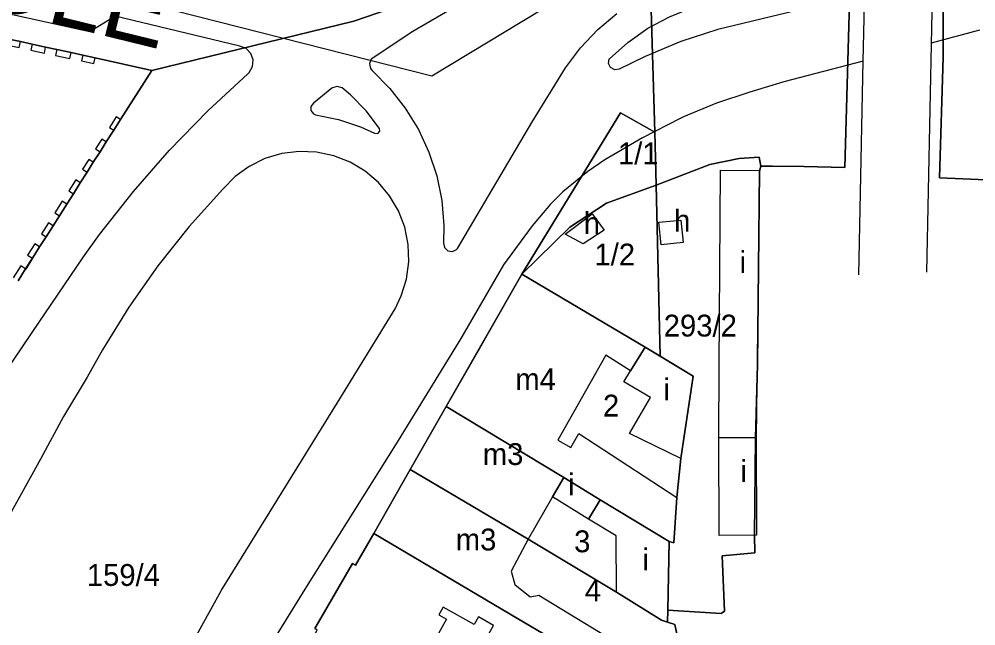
# Model space of a CAD drawing. Extents: x -304109 to -273954, y 21500 to 39796.
# Drawn here: x -292976.7 to -292845.4, y 31365.5 to 31448.9 of the extents above; entities that cross this region are included whole.
import ezdxf

# ---------------------------------------------------------------- set-up
doc = ezdxf.new("R2010")
doc.units = 0
for name, color, linetype in [('Budynki', 7, 'Continuous'), ('Budynki - opisy', 7, 'Continuous'), ('Działki', 7, 'Continuous'), ('Działki - numery', 7, 'Continuous'), ('krawedzie_ulic', 7, 'Continuous'), ('Lin_granica_planu', 7, 'Continuous'), ('nazwy_ulic', 7, 'Continuous')]:
    doc.layers.add(name, color=color, linetype=linetype)

msp = doc.modelspace()

# ---------------------------------------------------------------- linework, layer by layer
at = {"layer": 'Budynki'}
for points in [[(-292981.87, 31446.07), (-292980.59, 31445.8), (-292980.41, 31446.64), (-292978.3, 31446.18), (-292978.48, 31445.35), (-292976.64, 31444.96), (-292976.47, 31445.78), (-292974.88, 31445.44), (-292975.05, 31444.62), (-292973.2, 31444.22), (-292973.03, 31445.03), (-292971.5, 31444.7), (-292971.67, 31443.9), (-292969.69, 31443.48), (-292969.53, 31444.27), (-292967.91, 31443.92), (-292968.08, 31443.13), (-292966.39, 31442.77), (-292966.21, 31443.55)], [(-292966.21, 31443.55), (-292958.47, 31441.84), (-292962.75, 31435.09), (-292963.35, 31435.47), (-292964.28, 31434.01), (-292963.68, 31433.63), (-292964.7, 31432.02), (-292965.3, 31432.4), (-292966.16, 31431.06), (-292965.55, 31430.67), (-292966.48, 31429.21), (-292967.09, 31429.59), (-292967.95, 31428.26), (-292967.33, 31427.87), (-292968.27, 31426.39), (-292968.89, 31426.78), (-292969.83, 31425.3), (-292969.21, 31424.9), (-292970.13, 31423.46), (-292970.75, 31423.86), (-292971.77, 31422.27), (-292971.14, 31421.87), (-292972.01, 31420.49), (-292972.64, 31420.9), (-292973.6, 31419.4), (-292972.96, 31418.99), (-292973.85, 31417.58), (-292974.49, 31417.99), (-292975.49, 31416.44), (-292974.84, 31416.03), (-292975.743, 31414.516), (-292976.42, 31414.98), (-292977.46, 31413.35)], [(-292936.09, 31365.18), (-292930.9, 31374.1), (-292930.5, 31373.87), (-292927.97, 31378.24), (-292908.26, 31366.54), (-292892.2, 31357.1)], [(-292913.54, 31362.07), (-292911.56, 31365.6), (-292913.64, 31366.77), (-292914.23, 31365.72), (-292918.47, 31368.09), (-292919.06, 31367.04), (-292918.03, 31366.46), (-292923.2, 31357.21)]]:
    msp.add_lwpolyline(points, dxfattribs=at)
for points in [[(-292880.622, 31391.378), (-292880.594, 31401.206), (-292880.387, 31428.126), (-292875.038, 31428.092), (-292875.506, 31391.397)], [(-292901.74, 31419.34), (-292898.03, 31422.15), (-292896.36, 31419.89), (-292899.25, 31418.02)], [(-292885.51, 31418.21), (-292888.54, 31417.86), (-292888.87, 31421.01), (-292885.85, 31421.26)], [(-292918.04, 31395.65), (-292907.67, 31413.83), (-292890.76, 31403.83), (-292892.76, 31400.56), (-292896.16, 31402.73), (-292902.75, 31391.03), (-292900.95, 31390.02), (-292899.849, 31391.97), (-292886.39, 31383.16), (-292886.82, 31376.94), (-292887.45, 31377.11), (-292896.93, 31382.83), (-292901.91, 31385.93)], [(-292890.76, 31403.83), (-292884.174, 31399.817), (-292885.83, 31388.52), (-292892.89, 31391.97), (-292890, 31396.92), (-292893.67, 31399.04), (-292892.756, 31400.562)], [(-292901.91, 31385.93), (-292903.446, 31383.248), (-292906.78, 31377.43), (-292922.98, 31387.01), (-292918.04, 31395.65)], [(-292880.622, 31391.378), (-292875.506, 31391.397), (-292875.459, 31377.987), (-292880.571, 31377.942)], [(-292922.98, 31387.01), (-292906.78, 31377.43), (-292909.155, 31373.057), (-292908.64, 31371.21), (-292906.53, 31369.53), (-292905.36, 31369.76), (-292893.99, 31362.86), (-292893.6, 31362.89), (-292890.62, 31361.05), (-292890.52, 31359.94), (-292892.2, 31357.1), (-292908.26, 31366.54), (-292927.97, 31378.24)], [(-292896.93, 31382.83), (-292898.51, 31380.19), (-292903.446, 31383.248), (-292901.91, 31385.93)], [(-292887.45, 31377.11), (-292887.66, 31366.03), (-292888.5, 31366.31), (-292894.68, 31370.15), (-292894.74, 31377.92), (-292898.51, 31380.19), (-292896.93, 31382.83)]]:
    msp.add_lwpolyline(points, close=True, dxfattribs=at)
at = {"layer": 'Działki'}
for points in [[(-292838.63, 31426.59), (-292850.33, 31427.09), (-292849.86, 31443.65), (-292849.89, 31457), (-292849.07, 31470.29), (-292848.72, 31483.6), (-292848.07, 31496.86), (-292835.61, 31500.99)], [(-292869.17, 31278.18), (-292872.17, 31293.31), (-292878.21, 31325.42), (-292883.8, 31352.14), (-292886.66, 31365.71), (-292887.66, 31366.03), (-292887.63, 31367.68), (-292880.3, 31367.26), (-292879.84, 31367.54), (-292880.19, 31375.14), (-292875.7, 31375.56), (-292875.75, 31377.96), (-292875.58, 31391.34), (-292875.32, 31401.42), (-292875.06, 31428.01), (-292874.88, 31428.68), (-292873.25, 31428.67), (-292868.96, 31428.64), (-292863.35, 31428.49), (-292861.57, 31491.81)], [(-292880.9, 31465.72), (-292930.71, 31448.59), (-292958.47, 31441.84), (-292966.21, 31443.55), (-292967.91, 31443.92), (-292969.53, 31444.27), (-292971.5, 31444.7), (-292973.03, 31445.03), (-292974.88, 31445.44), (-292976.47, 31445.78), (-292978.3, 31446.18), (-292980.41, 31446.64), (-292981.69, 31446.92), (-292983.28, 31447.27), (-292985.07, 31447.66), (-292986.58, 31447.99), (-292988.42, 31448.39), (-292989.99, 31448.73), (-292991.82, 31449.13)], [(-292976.8, 31412.93), (-292975.77, 31414.57), (-292974.84, 31416.03), (-292973.85, 31417.58), (-292972.96, 31418.99), (-292972.01, 31420.49), (-292971.14, 31421.87), (-292970.13, 31423.46), (-292969.21, 31424.9), (-292968.27, 31426.39), (-292967.33, 31427.87), (-292966.48, 31429.21), (-292965.55, 31430.67), (-292964.7, 31432.02), (-292963.68, 31433.63), (-292962.75, 31435.09), (-292958.47, 31441.84), (-292930.71, 31448.59), (-292880.9, 31465.72)], [(-292890.13, 31457.85), (-292889.41, 31433.36), (-292894.11, 31436.01), (-292907.67, 31413.83), (-292912.49, 31405.4), (-292913.31, 31403.96), (-292918.04, 31395.65), (-292922.98, 31387.01), (-292927.97, 31378.24), (-292930.5, 31373.87), (-292930.9, 31374.1), (-292936.09, 31365.18)], [(-292849.89, 31457), (-292849.86, 31443.65), (-292850.33, 31427.09), (-292838.63, 31426.59)], [(-292998.38, 31450.58), (-292996.72, 31450.21), (-292995.11, 31449.85), (-292993.35, 31449.47), (-292991.82, 31449.13), (-292989.99, 31448.73), (-292988.42, 31448.39), (-292986.58, 31447.99), (-292985.07, 31447.66), (-292983.28, 31447.27), (-292981.69, 31446.92), (-292980.41, 31446.64), (-292978.3, 31446.18), (-292976.47, 31445.78), (-292974.88, 31445.44), (-292973.03, 31445.03), (-292971.5, 31444.7), (-292969.53, 31444.27), (-292967.91, 31443.92), (-292966.21, 31443.55), (-292958.47, 31441.84)], [(-292958.47, 31441.84), (-292962.75, 31435.09), (-292963.68, 31433.63), (-292964.7, 31432.02), (-292965.55, 31430.67), (-292966.48, 31429.21), (-292967.33, 31427.87), (-292968.27, 31426.39), (-292969.21, 31424.9), (-292970.13, 31423.46), (-292971.14, 31421.87), (-292972.01, 31420.49), (-292972.96, 31418.99), (-292973.85, 31417.58), (-292974.84, 31416.03), (-292975.77, 31414.57), (-292976.8, 31412.93)]]:
    msp.add_lwpolyline(points, dxfattribs=at)
for points in [[(-292889.24, 31426.08), (-292889.41, 31433.36), (-292890.13, 31457.85), (-292880.9, 31465.72), (-292876.46, 31469.5), (-292875.2, 31486.71), (-292861.57, 31491.81), (-292863.35, 31428.49), (-292868.96, 31428.64), (-292873.25, 31428.67), (-292874.88, 31428.68), (-292875.08, 31429.92), (-292877.85, 31429.74), (-292881.86, 31428.89)], [(-292907.67, 31413.83), (-292894.11, 31436.01), (-292889.41, 31433.36), (-292889.24, 31426.08), (-292896.06, 31423.61), (-292901.08, 31420.29)], [(-292889.24, 31426.08), (-292881.86, 31428.89), (-292877.85, 31429.74), (-292875.08, 31429.92), (-292874.88, 31428.68), (-292875.06, 31428.01), (-292875.32, 31401.42), (-292875.58, 31391.34), (-292875.75, 31377.96), (-292875.7, 31375.56), (-292880.19, 31375.14), (-292879.84, 31367.54), (-292880.3, 31367.26), (-292887.63, 31367.68), (-292887.45, 31377.11), (-292886.82, 31376.94), (-292886.39, 31383.16), (-292885.83, 31388.52), (-292884.17, 31399.82), (-292888.69, 31402.6)], [(-292907.67, 31413.83), (-292901.08, 31420.29), (-292896.06, 31423.61), (-292889.24, 31426.08), (-292888.69, 31402.6), (-292890.76, 31403.83)], [(-292907.67, 31413.83), (-292890.76, 31403.83), (-292888.69, 31402.6), (-292884.17, 31399.82), (-292885.83, 31388.52), (-292886.39, 31383.16), (-292886.82, 31376.94), (-292887.45, 31377.11), (-292896.93, 31382.83), (-292901.91, 31385.93), (-292918.04, 31395.65), (-292913.31, 31403.96), (-292912.49, 31405.4)], [(-292918.04, 31395.65), (-292901.91, 31385.93), (-292896.93, 31382.83), (-292887.45, 31377.11), (-292887.63, 31367.68), (-292887.66, 31366.03), (-292888.5, 31366.31), (-292894.68, 31370.15), (-292906.78, 31377.43), (-292922.98, 31387.01)], [(-292887.66, 31366.03), (-292886.66, 31365.71), (-292883.8, 31352.14), (-292886.76, 31353.95), (-292890.91, 31356.17), (-292892.2, 31357.1), (-292908.26, 31366.54), (-292927.97, 31378.24), (-292922.98, 31387.01), (-292906.78, 31377.43), (-292894.68, 31370.15), (-292888.5, 31366.31)], [(-292883.8, 31352.14), (-292878.21, 31325.42), (-292891.69, 31333.05), (-292893.39, 31334.14), (-292903.99, 31340.63), (-292905.08, 31341.27), (-292907.9, 31342.93), (-292912.15, 31345.43), (-292938.2, 31360.73), (-292935.74, 31364.97), (-292936.09, 31365.18), (-292930.9, 31374.1), (-292930.5, 31373.87), (-292927.97, 31378.24), (-292908.26, 31366.54), (-292892.2, 31357.1), (-292890.91, 31356.17), (-292886.76, 31353.95)]]:
    msp.add_lwpolyline(points, close=True, dxfattribs=at)
at = {"layer": 'krawedzie_ulic'}
for points in [[(-292860.81, 31443.117), (-292860.52, 31456.946), (-292860.409, 31460.676)], [(-292852.087, 31414.122), (-292851.189, 31458.844)], [(-292860.617, 31452.333), (-292880.758, 31447.464), (-292885.829, 31445.787), (-292890.76, 31443.735), (-292894.293, 31441.988), (-292894.926, 31441.907), (-292895.488, 31442.209), (-292895.769, 31442.783), (-292895.663, 31443.412), (-292895.661, 31443.416), (-292893.139, 31445.67), (-292890.369, 31447.611), (-292887.389, 31449.212), (-292884.627, 31450.321), (-292873.633, 31453.17), (-292860.53, 31456.482)], [(-292982.492, 31394.587), (-292974.871, 31405.82), (-292967.829, 31416.242), (-292965.627, 31419.292), (-292960.982, 31425.213), (-292956.03, 31430.879), (-292950.783, 31436.274), (-292945.257, 31441.382), (-292945.072, 31441.566), (-292944.615, 31442.373), (-292944.536, 31443.298), (-292944.849, 31444.172), (-292945.497, 31444.836), (-292946.363, 31445.17), (-292963.467, 31449.301), (-292966.954, 31447.119), (-292968.032, 31447.359), (-292987.999, 31451.811)], [(-292916.73, 31450.593), (-292922.634, 31447.158), (-292928.326, 31443.383), (-292928.328, 31443.382), (-292928.585, 31442.767), (-292928.453, 31442.113), (-292928.211, 31441.808), (-292925.787, 31439.366), (-292923.662, 31436.659), (-292921.865, 31433.724), (-292920.421, 31430.601), (-292919.349, 31427.331), (-292918.663, 31423.959), (-292918.373, 31420.53), (-292918.407, 31418.121), (-292918.29, 31417.49), (-292917.828, 31417.045), (-292917.194, 31416.949), (-292916.622, 31417.239), (-292916.514, 31417.363), (-292906.301, 31434.688), (-292901.681, 31442.19), (-292899.623, 31444.948), (-292897.26, 31447.448), (-292894.622, 31449.658)], [(-292851.454, 31445.619), (-292844.827, 31447.417)], [(-292860.81, 31443.117), (-292871.696, 31440.251), (-292876.377, 31438.839), (-292880.962, 31437.338), (-292885.492, 31435.438), (-292885.928, 31435.233), (-292891.103, 31432.569), (-292896.289, 31429.57), (-292898.626, 31427.937), (-292902.026, 31425.16), (-292903.746, 31423.45), (-292906.264, 31420.49), (-292910.198, 31415.146), (-292916.059, 31404.995), (-292925.012, 31390.403), (-292937.226, 31370.968), (-292947.435, 31354.444)], [(-292861.427, 31413.768), (-292860.81, 31443.117)], [(-292936.242, 31437.332), (-292936.618, 31436.889), (-292936.631, 31436.309), (-292936.275, 31435.85), (-292935.98, 31435.73), (-292932.846, 31435.096), (-292929.815, 31434.076), (-292927.886, 31433.195), (-292927.449, 31433.164), (-292927.153, 31433.487), (-292927.188, 31433.865), (-292929.04, 31436.302), (-292931.193, 31438.476), (-292932.341, 31439.43), (-292933.001, 31439.636), (-292933.666, 31439.45), (-292933.738, 31439.401), (-292936.242, 31437.332)], [(-292959.31, 31351.559), (-292948.903, 31370.441), (-292933.033, 31396.142), (-292925.069, 31409.097), (-292924.212, 31410.865), (-292923.502, 31413.16), (-292923.183, 31415.541), (-292923.262, 31417.942), (-292923.737, 31420.296), (-292924.596, 31422.54), (-292925.815, 31424.61), (-292927.36, 31426.449), (-292929.188, 31428.008), (-292931.249, 31429.241), (-292933.486, 31430.117), (-292935.837, 31430.61), (-292938.237, 31430.706), (-292940.621, 31430.404), (-292942.921, 31429.711), (-292945.074, 31428.646), (-292947.021, 31427.24), (-292948.709, 31425.53), (-292953.312, 31420.378), (-292957.609, 31414.969), (-292961.586, 31409.319), (-292965.23, 31403.449), (-292967.314, 31399.712), (-292970.556, 31394.296), (-292973.747, 31388.453), (-292978.456, 31379.912)]]:
    msp.add_lwpolyline(points, dxfattribs=at)
at = {"layer": 'Lin_granica_planu'}
msp.add_lwpolyline([(-292841.623, 31468.108), (-292863.359, 31463.625), (-292889.128, 31457.125), (-292902.349, 31451.746), (-292920.023, 31441.039), (-292963.999, 31452.246), (-293075.368, 31476.902), (-293141.56, 31519.653), (-293218.308, 31576.082), (-293245.164, 31599.063)], dxfattribs=at)

# ---------------------------------------------------------------- texts
at = {"layer": 'Budynki - opisy'}
for s, p in [('h', (-292899.166, 31419.351)), ('h', (-292886.776, 31419.698)), ('i', (-292877.792, 31414.009)), ('m4', (-292908.569, 31397.922)), ('i', (-292888.241, 31396.529)), ('m3', (-292913.03, 31387.632)), ('i', (-292877.687, 31385.312)), ('i', (-292901.316, 31383.49)), ('m3', (-292916.741, 31375.903)), ('i', (-292891.13, 31373.163))]:
    msp.add_text(s, height=3, dxfattribs=at).set_placement(p)
at = {"layer": 'Działki - numery'}
for s, p in [('1/1', (-292894.479, 31428.932)), ('1/2', (-292897.71, 31415.04)), ('293/2', (-292888.198, 31405.281)), ('2', (-292896.533, 31394.293)), ('3', (-292900.494, 31375.654)), ('159/4', (-292967.37, 31371.03)), ('4', (-292899.027, 31368.902))]:
    msp.add_text(s, height=3, dxfattribs=at).set_placement(p)
at = {"layer": 'nazwy_ulic'}
msp.add_text('WIELOPOLE', height=10, rotation=346.21844, dxfattribs=at).set_placement((-293033.778, 31463.465))

doc.saveas('drawing.dxf')
